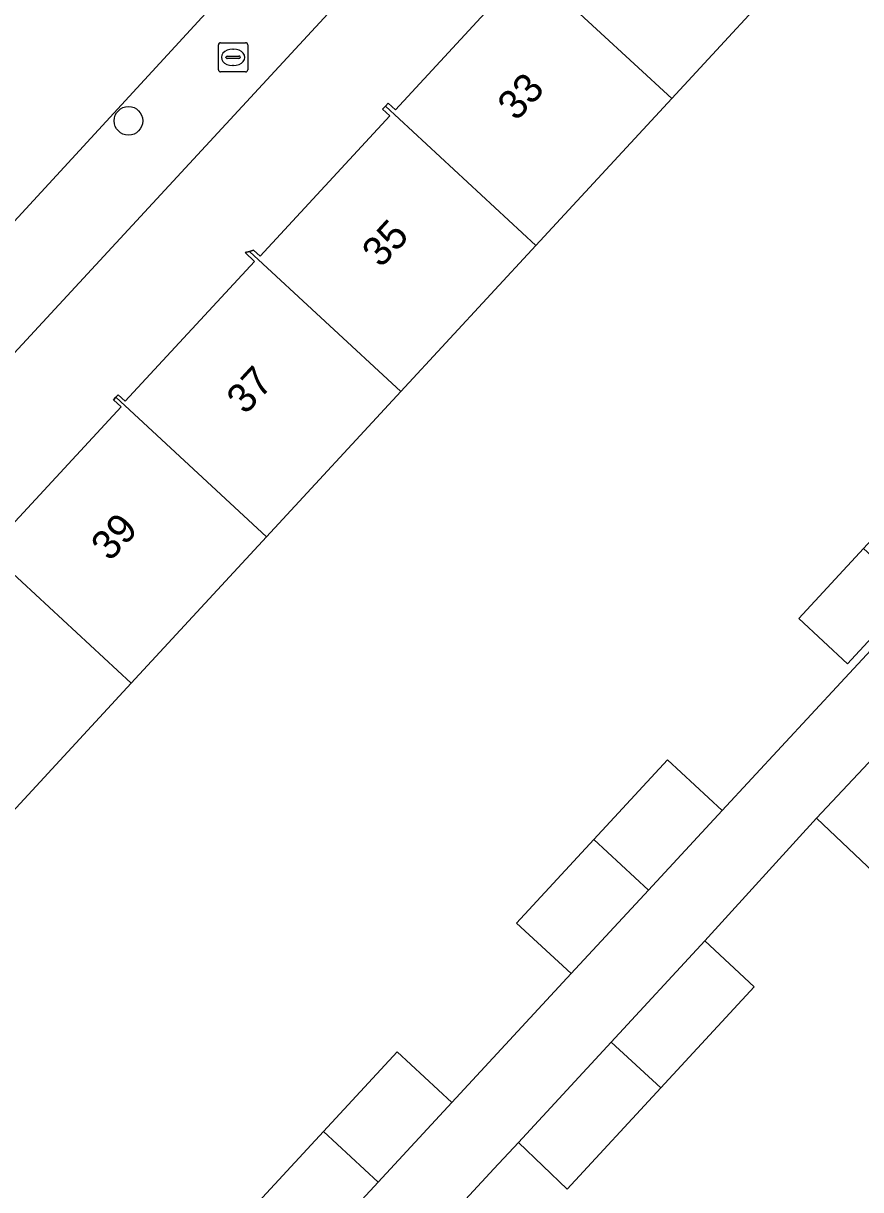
# Model space of a CAD drawing. Extents: x 159217 to 160349, y 381246 to 382172.
# Drawn here: x 159854 to 159882.64, y 381586.33 to 381626.21 of the extents above; entities that cross this region are included whole.
import ezdxf

# ---------------------------------------------------------------- set-up
doc = ezdxf.new("R2010")
doc.units = 0
for name, color, linetype in [('IMGEO_Boom', 7, 'Continuous'), ('IMGEO_Brandkraan', 7, 'Continuous'), ('IMGEO_Erf', 7, 'Continuous'), ('IMGEO_Pand', 7, 'Continuous'), ('IMGEO_Pand_nummerreeks', 7, 'Continuous'), ('IMGEO_Rijbaan_lokaal_open', 7, 'Continuous'), ('IMGEO_Voetpad_open', 7, 'Continuous')]:
    doc.layers.add(name, color=color, linetype=linetype)

msp = doc.modelspace()

# ---------------------------------------------------------------- linework, layer by layer
at = {"layer": 'IMGEO_Boom'}
msp.add_circle((159857.598, 381622.874), 0.489, dxfattribs=at)
at = {"layer": 'IMGEO_Brandkraan'}
for p, q in [((159860.674, 381624.62), (159860.674, 381625.472)), ((159860.749, 381625.546), (159861.601, 381625.546)), ((159861.675, 381625.472), (159861.675, 381624.62)), ((159860.933, 381625.04), (159860.933, 381625.052)), ((159861.371, 381625.003), (159860.973, 381625.003)), ((159860.976, 381625.089), (159861.374, 381625.089)), ((159861.162, 381625.326), (159861.187, 381625.326)), ((159861.417, 381625.052), (159861.417, 381625.04)), ((159861.185, 381624.766), (159861.16, 381624.766)), ((159861.601, 381624.546), (159860.749, 381624.546))]:
    msp.add_line(p, q, dxfattribs=at)
for points in [[(159860.674, 381624.62), (159860.674, 381625.472)], [(159860.749, 381625.546), (159861.601, 381625.546)], [(159861.675, 381625.472), (159861.675, 381624.62)], [(159861.601, 381624.546), (159860.749, 381624.546)]]:
    msp.add_lwpolyline(points, dxfattribs=at)
for centre, radius, start, end in [((159860.751, 381625.47), 0.0765, 91.552, 178.448), ((159860.751, 381625.47), 0.0765, 91.552, 178.448), ((159861.599, 381625.47), 0.0765, 1.552, 88.448), ((159861.599, 381625.47), 0.0765, 1.552, 88.448), ((159860.973, 381625.049), 0.0403, 85.8775, 175.7526), ((159860.97, 381625.039), 0.0366, 178.938, 274.7102), ((159861.374, 381625.046), 0.043, 264.8664, 352.4533), ((159861.378, 381625.051), 0.0386, 1.7309, 96.639), ((159860.751, 381624.622), 0.0765, 181.552, 268.448), ((159860.751, 381624.622), 0.0765, 181.552, 268.448), ((159861.599, 381624.622), 0.0765, 271.552, 358.448), ((159861.599, 381624.622), 0.0765, 271.552, 358.448)]:
    msp.add_arc(centre, radius, start, end, dxfattribs=at)
for centre, major_axis, ratio, start_param, end_param in [((159861.161, 381625.046), (-0.387, 0.002), 0.722429, 4.712389, 7.853982), ((159861.186, 381625.046), (-0.39, 0.002), 0.717154, 1.570796, 4.712389)]:
    msp.add_ellipse(centre, major_axis=major_axis, ratio=ratio, start_param=start_param, end_param=end_param, dxfattribs=at)
at = {"layer": 'IMGEO_Erf'}
for points in [[(159891.859, 381656.228), (159840.577, 381600.766), (159843.162, 381598.335), (159836.759, 381591.155), (159854.989, 381574.45), (159863.492, 381583.729), (159861.622, 381585.458), (159864.266, 381588.318), (159866.785, 381591.042), (159868.655, 381589.313), (159872.741, 381593.716), (159870.871, 381595.445), (159873.515, 381598.305), (159876.034, 381601.029), (159877.904, 381599.3), (159881.961, 381603.666), (159884.605, 381606.525), (159884.405, 381606.71), (159882.189, 381604.314), (159880.519, 381605.858), (159882.735, 381608.254), (159885.254, 381610.979)], [(159880.754, 381628.592), (159876.175, 381623.64), (159871.529, 381618.616), (159866.912, 381613.622), (159862.319, 381608.656), (159857.689, 381603.647), (159853.078, 381598.662)], [(159852.885, 381608.27), (159857.346, 381613.094), (159857.083, 381613.337), (159857.163, 381613.423), (159857.244, 381613.51), (159857.488, 381613.284), (159861.913, 381618.07), (159861.59, 381618.368), (159861.732, 381618.412), (159861.875, 381618.457), (159862.105, 381618.245), (159866.539, 381623.04), (159866.289, 381623.272), (159866.383, 381623.374), (159866.479, 381623.477), (159866.725, 381623.25), (159871.192, 381628.08)], [(159883.089, 381597.178), (159881.122, 381599.028), (159877.303, 381594.834), (159878.999, 381593.266), (159875.801, 381589.807), (159872.605, 381586.349), (159870.936, 381587.946), (159870.098, 381587.04), (159869.264, 381586.138)]]:
    msp.add_lwpolyline(points, dxfattribs=at)
at = {"layer": 'IMGEO_Pand'}
for points in [[(159871.032, 381628.395), (159876.175, 381623.64), (159880.754, 381628.592), (159875.584, 381633.374), (159875.491, 381633.273), (159875.765, 381633.019), (159871.363, 381628.259), (159871.117, 381628.487)], [(159871.529, 381618.616), (159876.175, 381623.64), (159871.032, 381628.395), (159870.948, 381628.305), (159871.192, 381628.08), (159866.725, 381623.25), (159866.479, 381623.477), (159866.383, 381623.374)], [(159871.529, 381618.616), (159866.383, 381623.374), (159866.289, 381623.272), (159866.539, 381623.04), (159862.105, 381618.245), (159861.875, 381618.457), (159861.732, 381618.412), (159866.912, 381613.622)], [(159862.319, 381608.656), (159866.912, 381613.622), (159861.732, 381618.412), (159861.59, 381618.368), (159861.913, 381618.07), (159857.488, 381613.284), (159857.244, 381613.51), (159857.163, 381613.423)], [(159862.319, 381608.656), (159857.163, 381613.423), (159857.083, 381613.337), (159857.346, 381613.094), (159852.885, 381608.27), (159852.629, 381608.508), (159852.538, 381608.41), (159857.689, 381603.647)], [(159853.078, 381598.662), (159857.689, 381603.647), (159852.538, 381608.41), (159852.446, 381608.31), (159852.728, 381608.05), (159848.301, 381603.262), (159848.007, 381603.525), (159847.91, 381603.44)], [(159884.405, 381606.71), (159882.735, 381608.254), (159880.519, 381605.858), (159882.189, 381604.314)], [(159884.335, 381602.443), (159881.122, 381599.028), (159883.089, 381597.178), (159886.239, 381600.527)], [(159875.385, 381596.576), (159877.904, 381599.3), (159876.034, 381601.029), (159873.515, 381598.305)], [(159875.385, 381596.576), (159873.515, 381598.305), (159870.871, 381595.445), (159872.741, 381593.716)], [(159878.999, 381593.266), (159877.303, 381594.834), (159874.106, 381591.375), (159875.801, 381589.807)], [(159875.801, 381589.807), (159874.106, 381591.375), (159870.936, 381587.946), (159872.605, 381586.349)], [(159866.136, 381586.589), (159868.655, 381589.313), (159866.785, 381591.042), (159864.266, 381588.318)], [(159866.136, 381586.589), (159864.266, 381588.318), (159861.622, 381585.458), (159863.492, 381583.729)]]:
    msp.add_lwpolyline(points, close=True, dxfattribs=at)
at = {"layer": 'IMGEO_Rijbaan_lokaal_open'}
msp.add_lwpolyline([(159804.623, 381566.347), (159822.289, 381585.535), (159822.436, 381585.689), (159822.853, 381586.072), (159834.176, 381598.121), (159834.644, 381598.738), (159835.165, 381599.311), (159838.508, 381602.939), (159860.89, 381627.268)], dxfattribs=at)
at = {"layer": 'IMGEO_Voetpad_open'}
for points in [[(159860.89, 381627.268), (159838.508, 381602.939), (159835.165, 381599.311), (159834.644, 381598.738), (159834.176, 381598.121), (159833.765, 381597.464), (159833.422, 381596.79), (159833.094, 381595.642), (159833.031, 381595.141), (159833.014, 381594.637), (159833.041, 381594.133), (159833.114, 381593.634), (159833.231, 381593.143), (159833.391, 381592.664), (159833.593, 381592.202), (159833.836, 381591.76), (159834.117, 381591.341), (159834.435, 381590.949), (159834.683, 381590.686), (159835.569, 381589.866), (159836.759, 381591.155), (159843.162, 381598.335), (159840.577, 381600.766), (159891.859, 381656.228)], [(159884.605, 381606.525), (159881.961, 381603.666), (159877.904, 381599.3), (159875.385, 381596.576), (159872.741, 381593.716), (159868.655, 381589.313), (159866.136, 381586.589), (159863.492, 381583.729), (159854.989, 381574.45), (159856.438, 381573.122), (159857.324, 381574.089), (159857.742, 381573.702), (159861.918, 381578.189), (159862.182, 381578.476), (159866.12, 381582.737), (159869.264, 381586.138), (159870.098, 381587.04), (159870.936, 381587.946), (159874.106, 381591.375), (159877.303, 381594.834), (159881.122, 381599.028), (159884.335, 381602.443)]]:
    msp.add_lwpolyline(points, dxfattribs=at)

# ---------------------------------------------------------------- texts
at = {"layer": 'IMGEO_Pand_nummerreeks'}
for s, p in [('33', (159870.863, 381622.835)), ('35', (159866.23, 381617.817)), ('37', (159861.597, 381612.799)), ('39', (159856.964, 381607.781))]:
    msp.add_text(s, height=1, rotation=47.2849, dxfattribs=at).set_placement(p)

doc.saveas('drawing.dxf')
